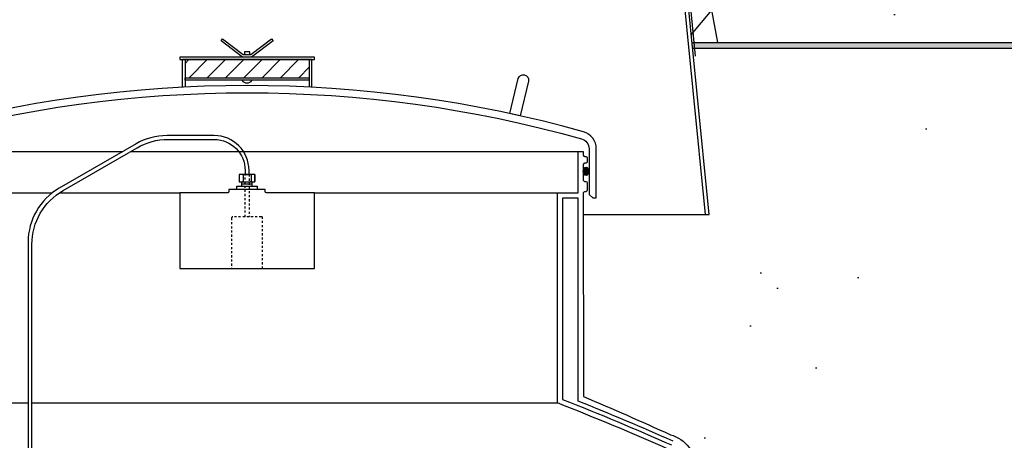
# Model space of a CAD drawing. Extents: x -169 to 7270, y -140 to 2984.
# Tile 542 of 656: x 6516 to 6564, y 395 to 415. Entities that reach past the tile are written whole.
import ezdxf

# ---------------------------------------------------------------- set-up
doc = ezdxf.new("R2010")
doc.units = 0
doc.header["$MEASUREMENT"] = 0
doc.header["$PDSIZE"] = 1
doc.linetypes.add('HIDDEN5', pattern=[0.05, 0.025, -0.025])
doc.layers.get('DEFPOINTS').update_dxf_attribs({"linetype": 'CONTINUOUS'})
for name, color, linetype in [('CONCRETE-HATCH', 2, 'CONTINUOUS'), ('DIM', 3, 'CONTINUOUS'), ('FRP-SUMP', 2, 'CONTINUOUS'), ('PEAGRAVEL-HATCH', 3, 'CONTINUOUS'), ('PROBE', 2, 'CONTINUOUS'), ('TANK-MANHOLE-40', 2, 'CONTINUOUS'), ('TANK-SLAB', 6, 'CONTINUOUS')]:
    doc.layers.add(name, color=color, linetype=linetype)
doc.styles.add('SIMPLEX', font='simplex')
doc.dimstyles.new('DIM64', dxfattribs={"dimscale": 64, "dimtxt": 0.09375, "dimasz": 0.09375, "dimexe": 0.0625, "dimexo": 0.0625, "dimgap": 0.046875, "dimtad": 1, "dimdec": 4, "dimzin": 3, "dimdsep": 46, "dimlunit": 4, "dimtxsty": 'SIMPLEX', "dimcen": 0, "dimclrd": 256, "dimclre": 256, "dimclrt": 256, "dimadec": 0, "dimazin": 0, "dimtfac": 1, "dimtdec": 4, "dimtmove": 0, "dimatfit": 3, "dimfxl": 1, "dimfrac": 2, "dimtolj": 1, "dimtzin": 0, "dimarcsym": 0})

# ---------------------------------------------------------------- blocks, each defined once
blk = doc.blocks.new('*D54')
at = {"layer": 'DEFPOINTS', "color": 0, "transparency": 16777216}
for p in [(7015.694, 414.289), (6391.694, 410.007), (6391.694, 136.516)]:
    blk.add_point(p, dxfattribs=at)
at = {"layer": 'DIM', "lineweight": -2, "transparency": 16777216}
for p, q in [((7015.694, 410.289), (7015.694, 132.516)), ((6391.694, 406.007), (6391.694, 132.516)), ((7009.694, 136.516), (6397.694, 136.516))]:
    blk.add_line(p, q, dxfattribs=at)
at = {"layer": 'DIM', "transparency": 16777216}
for points in [[(6397.694, 137.516), (6397.694, 135.516), (6391.694, 136.516)], [(7009.694, 137.516), (7009.694, 135.516), (7015.694, 136.516)]]:
    blk.add_solid(points, dxfattribs=at)
at = {"layer": 'DIM', "transparency": 16777216, "insert": (6703.694, 144.087), "char_height": 6, "attachment_point": 5, "style": 'SIMPLEX'}
blk.add_mtext('\\A1;52\'-0" (F.V. TANK SLAB)', dxfattribs=at)

msp = doc.modelspace()

# ---------------------------------------------------------------- hatches: boundary and pattern name
at = {"layer": 'CONCRETE-HATCH'}
h = msp.add_hatch(dxfattribs=at)
h.set_pattern_fill('AR-CONC', color=256, scale=2.67, style=0)
h.set_pattern_definition([(50, (6548.124, 414.289), (19.1508, -1.6755), [2.0025, -22.0275]), (355, (6548.124, 414.289), (-3.7047, 20.0835), [1.602, -17.622]), (100.451, (6549.72, 414.149), (15.4462, 18.408), [1.7019, -18.7205]), (46.184, (6548.124, 419.629), (28.4953, -4.4194), [3.0038, -33.0412]), (96.636, (6550.499, 419.26), (24.9555, 26.009), [2.553, -28.0807]), (351.184, (6548.124, 419.63), (24.9555, 26.009), [2.403, -26.433]), (21, (6550.794, 418.294), (15.9374, -10.75), [2.0025, -22.0275]), (326, (6550.794, 418.294), (6.4965, 19.3615), [1.602, -17.622]), (71.451, (6552.122, 417.398), (22.434, 8.6116), [1.7019, -18.7205]), (37.5, (6548.124, 414.2886), (0.32467, 8.88827), [0, -17.4084, 0, -17.889, 0, -17.68875]), (7.5, (6548.124, 414.289), (7.02396, 10.5308), [0, -10.1994, 0, -17.0079, 0, -6.74175]), (327.5, (6542.17, 414.2886), (14.25306, -0.6022), [0, -6.675, 0, -20.826, 0, -27.6345]), (317.5, (6539.5, 414.289), (15.5711, 2.6728), [0, -8.6775, 0, -13.8306, 0, -19.6245])])
h.paths.add_polyline_path([(6694.04472, 419.8399), (6693.56555, 419.8399), (6693.33008, 420.71738), (6685.3999, 419.72611), (6561.3824, 419.72611), (6549.41486, 421.22205), (6549.59799, 417.72783), (6548.12397, 417.72783), (6548.46466, 414.28861), (6694.04472, 414.28861)])
at = {"layer": 'FRP-SUMP'}
h = msp.add_hatch(dxfattribs=at)
h.set_pattern_fill('ANSI31', scale=5, style=0)
h.set_pattern_definition([(45, (6522.9728, 371.62516), (-0.441942, 0.441942), [])])
h.paths.add_polyline_path([(6529.95896, 413.45519), (6523.95896, 413.45519), (6523.95896, 412.58019), (6529.95896, 412.58019)])
h = msp.add_hatch(color=256, dxfattribs=at)
edge = h.paths.add_edge_path()
edge.add_ellipse((6543.34531, 408.06131), major_axis=(0, 0.2), ratio=0.72085956, start_angle=282.678211, end_angle=431.031832)
edge.add_line((6543.20896, 408.12631), (6543.20896, 407.9963))
edge.add_ellipse((6543.34531, 408.06131), major_axis=(0, 0.2), ratio=0.72085956, start_angle=108.968168, end_angle=257.321789)
edge.add_line((6543.48596, 408.01741), (6543.48596, 408.1052))
at = {"layer": 'PEAGRAVEL-HATCH'}
h = msp.add_hatch(dxfattribs=at)
h.set_pattern_fill('AR-SAND', color=256, scale=7.5, style=0)
h.set_pattern_definition([(37.5, (6543.209, 381.755), (-0.4725, 14.451), [0, -11.4, 0, -12.75, 0, -12.1875]), (7.5, (6543.21, 381.755), (13.273, 21.166), [0, -6.15, 0, -10.275, 0, -3.9375]), (327.5, (6533.984, 381.755), (23.356, 0.0424), [0, -3.75, 0, -13.5, 0, -17.625]), (317.5, (6533.984, 381.755), (22.546, 6.583), [0, -1.875, 0, -8.85, 0, -10.125])])
h.paths.add_polyline_path([(6561.3824, 414.00736), (6548.49252, 414.00736), (6549.28807, 405.97611), (6549.09959, 405.97611), (6543.20933, 405.97611), (6543.21244, 397.18065, -0.00822165), (6547.42219, 395.33816, -0.33671624), (6548.66608, 393.70049), (6548.66608, 381.75504), (6561.3824, 381.75504)])
h = msp.add_hatch(dxfattribs=at)
h.set_pattern_fill('AR-SAND', color=256, scale=7.5, style=0)
h.set_pattern_definition([(37.5, (6561.382, 381.755), (-0.4725, 14.4512), [0, -11.4, 0, -12.75, 0, -12.1875]), (7.5, (6561.382, 381.755), (13.2733, 21.166), [0, -6.15, 0, -10.275, 0, -3.9375]), (327.5, (6552.157, 381.755), (23.3561, 0.0424), [0, -3.75, 0, -13.5, 0, -17.625]), (317.5, (6552.157, 381.755), (22.546, 6.5826), [0, -1.875, 0, -8.85, 0, -10.125])])
h.paths.add_polyline_path([(6684.69785, 414.00736), (6561.3824, 414.00736), (6561.3824, 381.75504), (6684.69785, 381.75504)])
h = msp.add_hatch(dxfattribs=at)
h.set_pattern_fill('AR-SAND', color=256, scale=7.5, style=0)
h.set_pattern_definition([(37.5, (6548.652, 351.507), (-0.47245, 14.4512), [0, -11.4, 0, -12.75, 0, -12.1875]), (7.5, (6548.652, 351.507), (13.2733, 21.166), [0, -6.15, 0, -10.275, 0, -3.9375]), (327.5, (6539.427, 351.507), (23.3561, 0.0424), [0, -3.75, 0, -13.5, 0, -17.625]), (317.5, (6539.427, 351.507), (22.546, 6.5826), [0, -1.875, 0, -8.85, 0, -10.125])])
h.paths.add_polyline_path([(6701.20183, 370.41399, -0.33231803), (6698.33586, 374.24987), (6698.33586, 400.55842), (6698.05806, 400.55842), (6698.05806, 404.33631), (6698.33586, 404.33631), (6698.33586, 409.69624), (6696.83549, 409.69624), (6696.83549, 408.79076), (6697.11329, 408.79076), (6697.11329, 405.01287), (6696.83549, 405.01287), (6696.83549, 370.77028, -0.41421356), (6692.83549, 366.77028), (6550.91173, 366.77028), (6550.91173, 366.37309), (6550.7261, 366.37309), (6550.7261, 366.41912), (6550.16923, 366.41912), (6550.16923, 366.37309), (6549.65858, 366.33738), (6549.65858, 365.9245), (6549.53483, 365.02731), (6548.91608, 365.02731), (6548.91608, 359.00736, 0.41421356), (6548.66608, 358.75736), (6548.66608, 357.75736), (6549.5353, 357.75736), (6549.77181, 357.75736), (6549.03528, 356.44212), (6549.03528, 356.04377, -0.41421356), (6548.78528, 355.79377), (6548.65183, 355.79377), (6548.65183, 351.50736), (6556.45183, 351.50736), (6557.45183, 353.50736), (6562.45183, 353.50736), (6563.45183, 351.50736), (6572.95183, 351.50736), (6573.95183, 353.50736), (6578.95183, 353.50736), (6579.95183, 351.50736), (6589.45183, 351.50736), (6590.45183, 353.50736), (6595.45183, 353.50736), (6596.45183, 351.50736), (6605.95183, 351.50736), (6606.95183, 353.50736), (6611.95183, 353.50736), (6612.95183, 351.50736), (6622.45183, 351.50736), (6623.45183, 353.50736), (6628.45183, 353.50736), (6629.45183, 351.50736), (6638.95183, 351.50736), (6639.95183, 353.50736), (6644.95183, 353.50736), (6645.95183, 351.50736), (6658.95183, 351.50736), (6659.95183, 353.50736), (6664.95183, 353.50736), (6665.95183, 351.50736), (6675.45183, 351.50736), (6676.45183, 353.50736), (6681.45183, 353.50736), (6682.45183, 351.50736), (6683.20183, 351.50736), (6683.20183, 351.75864), (6684.17683, 351.75864, 0.38485186), (6684.45183, 352.00867, 0.4284741), (6685.45364, 353.05418, -0.42758182), (6687.20182, 354.88363, -0.41410252), (6688.95183, 353.1343), (6688.95189, 352.97435, 0.41431061), (6689.95296, 352.00866, 0.38781863), (6690.22683, 351.75864), (6691.20183, 351.75864), (6691.20183, 351.50736), (6691.95183, 351.50736), (6692.95183, 353.50736), (6697.95183, 353.50736), (6698.95183, 351.50736), (6700.30263, 351.50736), (6700.30263, 351.85816, 0.41421356), (6700.95183, 352.50736), (6701.20183, 352.50736)])
at = {"layer": 'TANK-SLAB'}
msp.add_hatch(color=256, dxfattribs=at).paths.add_polyline_path([(6694.10091, 414.28861), (6548.46466, 414.28861), (6548.49252, 414.00736), (6694.10091, 414.00736)])

# ---------------------------------------------------------------- linework, layer by layer
at = {"layer": 'DEFPOINTS'}
msp.add_lwpolyline([(6549.44899, 422.74669), (6549.73893, 417.62275), (6548.23488, 417.62275), (6548.61544, 413.62135)], dxfattribs=at)
at = {"layer": 'FRP-SUMP'}
for p, q in [((6528.14646, 414.45519), (6528.14646, 414.45519)), ((6530.08396, 413.45519), (6523.83396, 413.45519))]:
    msp.add_line(p, q, dxfattribs=at)
at = {"layer": 'FRP-SUMP', "color": 7, "linetype": 'Continuous'}
for p, q in [((6510.95896, 409.01569), (6520.95087, 409.01569)), ((6521.32587, 409.01569), (6542.95896, 409.01569)), ((6511.95896, 407.01569), (6517.54074, 407.01569)), ((6517.87763, 407.01569), (6523.70916, 407.01569)), ((6530.20877, 407.01569), (6541.95896, 407.01569)), ((6511.95896, 396.87518), (6516.37494, 396.87518)), ((6516.56244, 396.87518), (6541.95896, 396.87518))]:
    msp.add_line(p, q, dxfattribs=at)
at = {"layer": 'FRP-SUMP'}
for points in [[(6526.73911, 413.58019), (6525.69982, 414.35966), (6525.77146, 414.45519), (6525.77146, 414.45519), (6526.77146, 413.70519), (6527.14646, 413.70519), (6528.14646, 414.45519), (6528.21811, 414.35966), (6527.17882, 413.58019)], [(6523.70896, 413.45519), (6530.20896, 413.45519), (6530.20896, 413.58019), (6523.70896, 413.58019)], [(6527.08396, 413.70519), (6527.08396, 413.83019), (6526.83396, 413.83019), (6526.83396, 413.70519)], [(6529.95896, 412.45519), (6523.95896, 412.45519), (6523.95896, 412.58019), (6529.95896, 412.58019)]]:
    msp.add_lwpolyline(points, close=True, dxfattribs=at)
for points in [[(6523.83396, 412.12398), (6523.83396, 413.45519), (6523.95896, 413.45519), (6523.95896, 412.13035)], [(6530.08396, 412.12398), (6530.08396, 413.45519), (6529.95896, 413.45519), (6529.95896, 412.13035)]]:
    msp.add_lwpolyline(points, dxfattribs=at)
for points in [[(6540.15113, 410.74104), (6539.66277, 410.84867), (6540.06685, 412.53648, -0.41421356), (6540.36815, 412.72146), (6540.36815, 412.72146, -0.41421356), (6540.55313, 412.42016)], [(6543.12107, 409.63024, -0.33616492), (6543.48596, 409.14884), (6543.48596, 406.93519), (6543.67748, 406.77449), (6543.83609, 406.77449), (6543.83596, 406.93519), (6543.83596, 409.14884, 0.33616492), (6543.21564, 409.96723, 0.13766443), (6510.70229, 409.96723, 0.33616492), (6510.08196, 409.14884), (6510.08196, 406.93519), (6510.08184, 406.77449), (6510.24045, 406.77449), (6510.43196, 406.93519), (6510.43196, 409.14884, -0.33616492), (6510.79686, 409.63024, -0.13766443)]]:
    msp.add_lwpolyline(points, format="xyb", close=True, dxfattribs=at)
for points in [[(6547.37109, 394.6148, 0.01067744), (6541.95896, 396.87518), (6541.95896, 407.01569), (6542.95896, 407.01569), (6542.95896, 409.01569), (6543.20896, 409.01569), (6543.20896, 408.83881, 0.41421356), (6543.26896, 408.77881), (6543.33896, 408.77881, -0.41421356), (6543.39896, 408.71881), (6543.39896, 408.51319, -0.41421356), (6543.33646, 408.45069), (6543.27396, 408.45069, 0.38676832), (6543.20896, 408.38819), (6543.20896, 407.63819, 0.38676832), (6543.27396, 407.57569), (6543.33646, 407.57569, -0.41421356), (6543.39896, 407.51319), (6543.39896, 407.13819, -0.41421356), (6543.33646, 407.07569), (6543.26896, 407.07569, 0.41421356), (6543.20896, 407.01569), (6543.21244, 397.18065, -0.00822165), (6547.42219, 395.33816, -0.33671624), (6548.66608, 393.70049)], [(6547.55334, 395.02624, 0.0090466), (6542.95896, 396.96271), (6542.95896, 406.76569), (6542.20896, 406.76569), (6542.20896, 397.04546, -0.01036772), (6547.47234, 394.84338, -0.29672907)]]:
    msp.add_lwpolyline(points, format="xyb", dxfattribs=at)
at = {"layer": 'FRP-SUMP', "linetype": 'Continuous'}
msp.add_lwpolyline([(6526.08396, 407.18545), (6526.08396, 407.07819, -0.41421356), (6526.02146, 407.01569), (6523.70916, 407.01569), (6523.70916, 403.36569), (6530.20877, 403.36569), (6530.20877, 407.01569), (6527.89646, 407.01569, -0.41421356), (6527.83396, 407.07819), (6527.83396, 407.18545)], format="xyb", close=True, dxfattribs=at)
at = {"layer": 'FRP-SUMP'}
msp.add_arc((6526.95896, 412.64269), 0.3125, 216.869898, 323.130102, dxfattribs=at)
msp.add_ellipse((6543.34531, 408.06131), major_axis=(0, 0.2), ratio=0.72085956, dxfattribs=at)
at = {"layer": 'PROBE'}
for p, q in [((6526.7095, 407.3471), (6526.7095, 407.55832)), ((6527.19834, 407.3471), (6527.19834, 407.55832))]:
    msp.add_line(p, q, dxfattribs=at)
at = {"layer": 'PROBE', "color": 7}
msp.add_line((6526.7095, 407.45271), (6527.19834, 407.45271), dxfattribs=at)
at = {"layer": 'PROBE'}
msp.add_lwpolyline([(6527.05271, 407.90851), (6527.05271, 407.90851), (6527.05271, 408.09934, 0.41421356), (6525.36521, 409.78684), (6523.09039, 409.78684, 0.1316525), (6521.59039, 409.38492), (6517.87494, 407.2398, 0.26794919), (6516.37494, 404.64172), (6516.37494, 388.81938), (6516.56244, 388.81938), (6516.56244, 404.53347, -0.26794919), (6518.06244, 407.13155), (6521.64063, 409.19742, -0.1316525), (6523.14063, 409.59934), (6525.36521, 409.59934, -0.41421356), (6526.86521, 408.09934), (6526.86521, 407.90851)], format="xyb", close=True, dxfattribs=at)
at = {"layer": 'PROBE', "color": 7}
for points in [[(6526.61, 407.90851, 0.41421356), (6526.57875, 407.87726), (6526.57875, 407.58957, 0.41421356), (6526.61, 407.55832)], [(6526.73761, 407.90851, -0.41421356), (6526.76886, 407.87726), (6526.76886, 407.58957, -0.41421356), (6526.73761, 407.55832)], [(6526.80011, 407.90851, 0.41421356), (6526.76886, 407.87726), (6526.76886, 407.58957, 0.41421356), (6526.80011, 407.55832)], [(6527.11782, 407.90851, -0.41421356), (6527.14907, 407.87726), (6527.14907, 407.58957, -0.41421356), (6527.11782, 407.55832)], [(6527.18032, 407.90851, 0.41421356), (6527.14907, 407.87726), (6527.14907, 407.58957, 0.41421356), (6527.18032, 407.55832)], [(6527.30793, 407.90851, -0.41421356), (6527.33918, 407.87726), (6527.33918, 407.58957, -0.41421356), (6527.30793, 407.55832)]]:
    msp.add_lwpolyline(points, format="xyb", dxfattribs=at)
at = {"layer": 'PROBE'}
msp.add_lwpolyline([(6527.33918, 407.90851), (6526.57875, 407.90851), (6526.57875, 407.55832), (6527.33918, 407.55832)], close=True, dxfattribs=at)
at = {"layer": 'PROBE', "color": 7, "linetype": 'HIDDEN5'}
msp.add_lwpolyline([(6527.05271, 407.90851), (6527.05271, 405.86569), (6526.86521, 405.86569), (6526.86521, 407.90851)], close=True, dxfattribs=at)
at = {"layer": 'PROBE'}
msp.add_lwpolyline([(6526.46717, 407.1896), (6526.46717, 407.3471), (6527.45076, 407.3471), (6527.45076, 407.18545)], dxfattribs=at)
at = {"layer": 'PROBE', "color": 7, "linetype": 'HIDDEN5'}
msp.add_lwpolyline([(6527.70896, 403.36569), (6527.70896, 405.80319, 0.41421356), (6527.64646, 405.86569), (6526.27146, 405.86569, 0.41421356), (6526.20896, 405.80319), (6526.20896, 403.36569), (6527.70896, 403.36569)], format="xyb", dxfattribs=at)
at = {"layer": 'PROBE', "linetype": 'Continuous'}
msp.add_arc((6527.30793, 407.58957), 0.03125, 270, 360, dxfattribs=at)
at = {"layer": 'TANK-MANHOLE-40', "color": 7, "linetype": 'Continuous'}
msp.add_line((6543.20933, 405.97611), (6549.09959, 405.97611), dxfattribs=at)
at = {"layer": 'TANK-MANHOLE-40', "linetype": 'Continuous'}
msp.add_lwpolyline([(6547.91209, 417.96405), (6549.09959, 405.97611), (6549.28807, 405.97611), (6548.10057, 417.96405)], close=True, dxfattribs=at)
at = {"layer": 'TANK-SLAB'}
for p, q in [((6548.46466, 414.28861), (6694.10091, 414.28861)), ((6548.49252, 414.00736), (6694.10091, 414.00736))]:
    msp.add_line(p, q, dxfattribs=at)

# ---------------------------------------------------------------- dimensions: what is measured, and where the dimension line sits
at = {"layer": 'DIM'}
dim = msp.add_linear_dim(base=(6391.69428, 136.51592), p1=(7015.69428, 414.28861), p2=(6391.69428, 410.00736), angle=180, text='<> (F.V. TANK SLAB)', dimstyle='DIM64', dxfattribs=at)
dim.commit()
dim.dimension.update_dxf_attribs({"geometry": '*D54', "text_midpoint": (6703.69428, 144.08735)})

doc.saveas('drawing.dxf')
